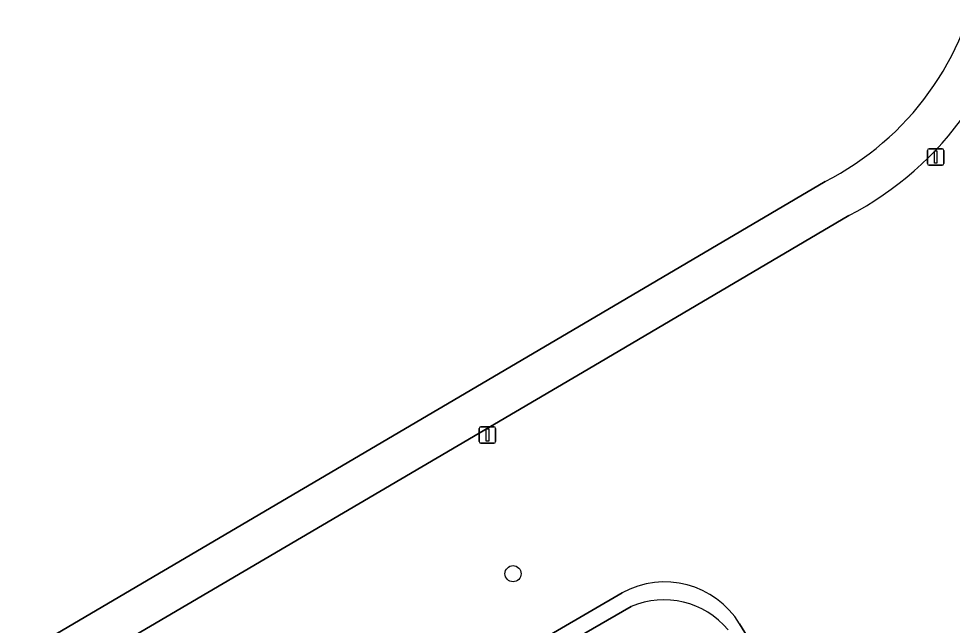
# Model space of a CAD drawing. Extents: x 158352 to 159489, y 383828 to 384603.
# Drawn here: x 158602.1 to 158658.9, y 384171.2 to 384208.1 of the extents above; entities that cross this region are included whole.
import ezdxf

# ---------------------------------------------------------------- set-up
doc = ezdxf.new("R2010")
doc.units = 0
for name, color, linetype in [('IMGEO_Boom', 7, 'Continuous'), ('IMGEO_Groenvoorziening', 7, 'Continuous'), ('IMGEO_Lichtmast', 7, 'Continuous'), ('IMGEO_Oever', 7, 'Continuous'), ('IMGEO_Voetgangersgebied_gesloten', 7, 'Continuous'), ('IMGEO_Waterloop', 7, 'Continuous')]:
    doc.layers.add(name, color=color, linetype=linetype)

msp = doc.modelspace()

# ---------------------------------------------------------------- linework, layer by layer
at = {"layer": 'IMGEO_Boom'}
msp.add_circle((158632.192, 384174.34), 0.489, dxfattribs=at)
at = {"layer": 'IMGEO_Groenvoorziening'}
for points in [[(158580.69, 384156.769), (158592.326, 384163.601), (158579.699, 384184.995), (158582.011, 384186.356), (158594.591, 384164.9), (158635.788, 384189.133), (158651.16, 384198.181)], [(158652.612, 384196.119), (158637.107, 384186.986), (158595.847, 384162.757)], [(158610.828, 384156.868), (158638.823, 384173.175)], [(158645.968, 384171.294), (158655.449, 384155.886), (158655.462, 384155.864)]]:
    msp.add_lwpolyline(points, dxfattribs=at)
for centre, radius, start, end in [((158643.114, 384213.951), 17.704, 297.0295, 351.3711), ((158643.372, 384213.842), 19.988, 297.5359, 352.4725), ((158641.404, 384168.47), 5.367, 31.7513, 118.7505)]:
    msp.add_arc(centre, radius, start, end, dxfattribs=at)
at = {"layer": 'IMGEO_Lichtmast'}
for p, q in [((158657.382, 384199.273), (158657.382, 384200.073)), ((158657.382, 384200.073), (158657.382, 384199.273)), ((158657.482, 384200.173), (158658.272, 384200.173)), ((158658.272, 384200.173), (158657.482, 384200.173)), ((158658.372, 384200.073), (158658.372, 384199.273)), ((158658.372, 384199.273), (158658.372, 384200.073)), ((158658.272, 384199.173), (158657.482, 384199.173)), ((158657.482, 384199.173), (158658.272, 384199.173)), ((158630.141, 384182.376), (158630.141, 384183.176)), ((158630.141, 384183.176), (158630.141, 384182.376)), ((158630.241, 384183.276), (158631.031, 384183.276)), ((158631.031, 384183.276), (158630.241, 384183.276)), ((158631.131, 384183.176), (158631.131, 384182.376)), ((158631.131, 384182.376), (158631.131, 384183.176)), ((158631.031, 384182.276), (158630.241, 384182.276)), ((158630.241, 384182.276), (158631.031, 384182.276))]:
    msp.add_line(p, q, dxfattribs=at)
for points in [[(158657.802, 384200.048), (158657.952, 384200.048), (158657.952, 384199.298), (158657.802, 384199.298), (158657.802, 384200.048)], [(158630.561, 384183.151), (158630.711, 384183.151), (158630.711, 384182.401), (158630.561, 384182.401), (158630.561, 384183.151)]]:
    msp.add_lwpolyline(points, dxfattribs=at)
for centre, start, end in [((158657.482, 384200.073), 90, 180), ((158657.482, 384200.073), 90, 180), ((158658.272, 384200.073), 0, 90), ((158658.272, 384200.073), 360, 90), ((158657.482, 384199.273), 180, 270), ((158657.482, 384199.273), 180, 270), ((158658.272, 384199.273), 270, 0), ((158658.272, 384199.273), 270, 0), ((158630.241, 384183.176), 90, 180), ((158630.241, 384183.176), 90, 180), ((158631.031, 384183.176), 0, 90), ((158631.031, 384183.176), 360, 90), ((158630.241, 384182.376), 180, 270), ((158630.241, 384182.376), 180, 270), ((158631.031, 384182.376), 270, 0), ((158631.031, 384182.376), 270, 0)]:
    msp.add_arc(centre, 0.1, start, end, dxfattribs=at)
at = {"layer": 'IMGEO_Oever'}
for points in [[(158638.823, 384173.175), (158610.828, 384156.868)], [(158611.202, 384156.074), (158639.375, 384172.343)], [(158655.462, 384155.864), (158655.449, 384155.886), (158645.968, 384171.294)]]:
    msp.add_lwpolyline(points, dxfattribs=at)
for centre, radius, start, end in [((158641.404, 384168.47), 5.367, 31.7513, 118.7505), ((158641.364, 384167.669), 5.08, 39.9274, 113.0472)]:
    msp.add_arc(centre, radius, start, end, dxfattribs=at)
at = {"layer": 'IMGEO_Voetgangersgebied_gesloten'}
msp.add_lwpolyline([(158651.16, 384198.181), (158635.788, 384189.133), (158594.591, 384164.9), (158595.847, 384162.757), (158637.107, 384186.986), (158652.612, 384196.119)], dxfattribs=at)
for centre, radius, start, end in [((158643.114, 384213.951), 17.704, 297.0295, 351.3711), ((158643.372, 384213.842), 19.988, 297.5359, 352.4725)]:
    msp.add_arc(centre, radius, start, end, dxfattribs=at)
at = {"layer": 'IMGEO_Waterloop'}
msp.add_lwpolyline([(158639.375, 384172.343), (158611.202, 384156.074)], dxfattribs=at)
msp.add_arc((158641.364, 384167.669), 5.08, 39.9274, 113.0472, dxfattribs=at)

doc.saveas('drawing.dxf')
